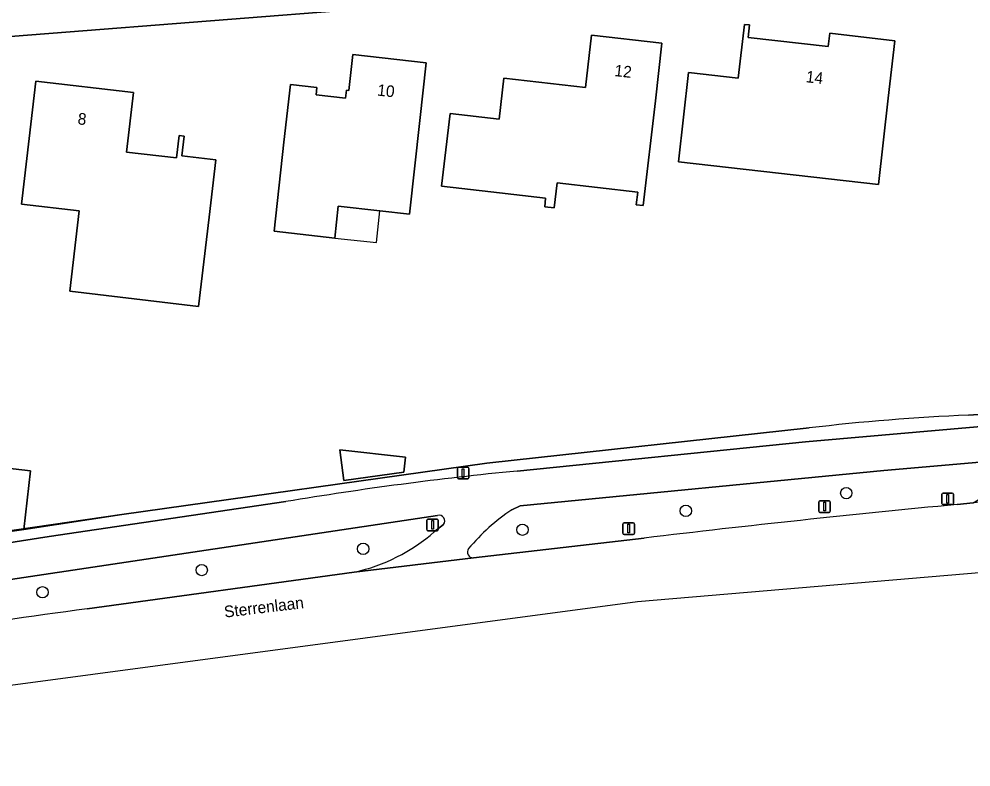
# Model space of a CAD drawing. Extents: x 162396 to 163643, y 386452 to 387406.
# Drawn here: x 163025.4 to 163107.6, y 386495.4 to 386559.9 of the extents above; entities that cross this region are included whole.
import ezdxf

# ---------------------------------------------------------------- set-up
doc = ezdxf.new("R2010")
doc.units = 0
for name, color, linetype in [('IMGEO_Berm_groen', 7, 'Continuous'), ('IMGEO_Boom', 7, 'Continuous'), ('IMGEO_Erf', 7, 'Continuous'), ('IMGEO_Fietspad_gesloten', 7, 'Continuous'), ('IMGEO_Groenvoorziening', 7, 'Continuous'), ('IMGEO_Lichtmast', 7, 'Continuous'), ('IMGEO_Muur', 7, 'Continuous'), ('IMGEO_Openbare_ruimte_label', 7, 'Continuous'), ('IMGEO_Pand', 7, 'Continuous'), ('IMGEO_Pand_nummerreeks', 7, 'Continuous'), ('IMGEO_Pand_overbouw', 7, 'Continuous'), ('IMGEO_Rijbaan_regionaal_gesloten', 7, 'Continuous'), ('IMGEO_Verkeersbordpaal', 7, 'Continuous'), ('IMGEO_Voetpad_open', 7, 'Continuous')]:
    doc.layers.add(name, color=color, linetype=linetype)

msp = doc.modelspace()

# ---------------------------------------------------------------- linework, layer by layer
at = {"layer": 'IMGEO_Berm_groen'}
for points in [[(163106.385, 386518.017), (163107.763, 386518.15), (163114.445, 386522.175)], [(163110.988, 386521.896), (163100.034, 386520.946), (163068.628, 386517.907), (163067.923, 386517.561)], [(163061.515, 386517.072), (163009.447, 386509.267), (162981.956, 386504.674), (162981.406, 386504.589), (162980.856, 386504.506), (162990.918, 386502.971), (163002.009, 386504.755)], [(163061.24, 386515.671), (163062.026, 386516.295)], [(163064.609, 386513.42), (163079.34, 386515.118)], [(163031.252, 386509.003), (163054.32, 386512.182)]]:
    msp.add_lwpolyline(points, dxfattribs=at)
for centre, radius, start, end in [((163222.591, 385306.317), 1217.26, 95.478115, 96.758428), ((163061.642, 386516.599), 0.49, 321.66967, 104.99278), ((163078.016, 386502.57), 18.072, 123.95183, 139.90713), ((163051.071, 386527.234), 15.399, 282.18218, 311.33146), ((163064.576, 386513.908), 0.489, 141.9636, 273.8643), ((163203.567, 385220.017), 1300.453, 97.614313, 98.916261)]:
    msp.add_arc(centre, radius, start, end, dxfattribs=at)
at = {"layer": 'IMGEO_Boom'}
for centre in [(163096.797, 386518.996), (163082.944, 386517.469), (163068.839, 386515.839), (163055.088, 386514.185), (163041.148, 386512.357), (163027.399, 386510.439)]:
    msp.add_circle(centre, 0.489, dxfattribs=at)
at = {"layer": 'IMGEO_Erf'}
for points in [[(163139.616, 386567.455), (163000, 386556.492), (162997.872, 386556.325)], [(163107.365, 386525.735), (163121.414, 386526.667), (163132.716, 386528.091), (163132.616, 386530.652), (163183.884, 386534.66), (163239.582, 386537.387), (163241.901, 386539.593), (163243.313, 386542.596), (163219.905, 386556.9)], [(162956.539, 386527.481), (162966.805, 386516.396), (162974.368, 386508.176), (162997.635, 386511.833), (163018.062, 386514.753), (163018.871, 386521.771), (163026.358, 386520.908), (163025.775, 386515.854), (163034.262, 386517.143), (163065.757, 386521.573), (163093.59, 386524.62)]]:
    msp.add_lwpolyline(points, dxfattribs=at)
for points in [[(163082.311, 386547.598), (163083.189, 386555.309), (163087.476, 386554.821), (163088.006, 386559.453), (163088.447, 386559.403), (163088.324, 386558.334), (163095.242, 386557.543), (163095.372, 386558.687), (163100.995, 386558.044), (163100.427, 386553.077), (163099.576, 386545.625)], [(163079.274, 386543.815), (163078.665, 386543.885), (163078.79, 386544.973), (163071.837, 386545.77), (163071.59, 386543.621), (163070.758, 386543.716), (163070.842, 386544.448), (163066.099, 386544.993), (163061.853, 386545.481), (163062.59, 386551.77), (163066.821, 386551.284), (163067.227, 386554.82), (163074.295, 386554.009), (163074.812, 386558.52), (163080.882, 386557.824), (163080.312, 386552.857)], [(163059.072, 386543.081), (163056.528, 386543.364), (163052.938, 386543.763), (163052.632, 386541.015), (163047.391, 386541.597), (163048.246, 386549.291), (163048.798, 386554.26), (163051.094, 386554.005), (163051.024, 386553.379), (163053.569, 386553.096), (163053.644, 386553.771), (163053.841, 386553.749), (163054.185, 386556.844), (163060.523, 386556.14), (163059.971, 386551.171)], [(163042.364, 386547.774), (163041.782, 386542.809), (163040.879, 386535.11), (163029.755, 386536.413), (163030.569, 386543.365), (163025.586, 386543.949), (163026.249, 386549.597), (163026.831, 386554.562), (163035.263, 386553.573), (163034.661, 386548.434), (163038.972, 386547.928), (163039.199, 386549.86), (163039.633, 386549.809), (163039.435, 386548.118)], [(163053.068, 386522.724), (163058.732, 386522.092), (163058.589, 386520.815), (163053.427, 386520.095)]]:
    msp.add_lwpolyline(points, close=True, dxfattribs=at)
msp.add_arc((163115.529, 386339.232), 186.681, 92.50635, 96.74894, dxfattribs=at)
at = {"layer": 'IMGEO_Fietspad_gesloten'}
for points in [[(163115.339, 386525.357), (163093.275, 386523.436), (163068.381, 386520.901)], [(163067.923, 386517.561), (163068.628, 386517.907), (163100.034, 386520.946), (163110.988, 386521.896)], [(163048.408, 386518.26), (163027.988, 386515.245), (163001.325, 386511.092), (162980.409, 386507.615), (162974.515, 386506.796), (162968.519, 386506.351), (162961.705, 386505.754), (162956.199, 386504.828)], [(162980.856, 386504.506), (162981.406, 386504.589), (162981.956, 386504.674), (163009.447, 386509.267), (163061.515, 386517.072)], [(163062.026, 386516.295), (163061.24, 386515.671)], [(163054.32, 386512.182), (163064.609, 386513.42)]]:
    msp.add_lwpolyline(points, dxfattribs=at)
for centre, radius, start, end in [((163096.399, 386232.165), 290.092, 95.54245, 99.52243), ((163061.642, 386516.599), 0.49, 321.66967, 104.99278), ((163078.016, 386502.57), 18.072, 123.95183, 139.90713), ((163051.071, 386527.234), 15.399, 282.18218, 311.33146), ((163064.576, 386513.908), 0.489, 141.9636, 273.8643)]:
    msp.add_arc(centre, radius, start, end, dxfattribs=at)
at = {"layer": 'IMGEO_Groenvoorziening'}
for points in [[(163130.826, 386526.923), (163133.263, 386527.23), (163133.027, 386530.235), (163183.936, 386534.334), (163217.254, 386535.858), (163239.82, 386537.047), (163242.352, 386539.4), (163243.688, 386542.308), (163243.313, 386542.596), (163241.901, 386539.593), (163239.582, 386537.387), (163183.884, 386534.66), (163132.616, 386530.652), (163132.716, 386528.091), (163121.414, 386526.667), (163107.365, 386525.735)], [(163068.381, 386520.901), (163093.275, 386523.436), (163115.339, 386525.357)], [(163093.59, 386524.62), (163065.757, 386521.573), (163034.262, 386517.143), (163025.775, 386515.854), (163018.062, 386514.753), (162997.635, 386511.833), (162974.368, 386508.176), (162974.515, 386506.796), (162980.409, 386507.615), (163001.325, 386511.092), (163027.988, 386515.245), (163048.408, 386518.26)]]:
    msp.add_lwpolyline(points, dxfattribs=at)
for centre, radius, start, end in [((163115.529, 386339.232), 186.681, 92.50635, 96.74894), ((163096.399, 386232.165), 290.092, 95.54245, 99.52243)]:
    msp.add_arc(centre, radius, start, end, dxfattribs=at)
at = {"layer": 'IMGEO_Lichtmast'}
for p, q in [((163105.062, 386518.106), (163105.062, 386518.906)), ((163105.062, 386518.906), (163105.062, 386518.106)), ((163105.162, 386519.006), (163105.952, 386519.006)), ((163105.952, 386519.006), (163105.162, 386519.006)), ((163106.052, 386518.906), (163106.052, 386518.106)), ((163106.052, 386518.106), (163106.052, 386518.906)), ((163105.952, 386518.006), (163105.162, 386518.006)), ((163105.162, 386518.006), (163105.952, 386518.006))]:
    msp.add_line(p, q, dxfattribs=at)
msp.add_lwpolyline([(163105.482, 386518.881), (163105.632, 386518.881), (163105.632, 386518.131), (163105.482, 386518.131), (163105.482, 386518.881)], dxfattribs=at)
for centre, start, end in [((163105.162, 386518.906), 90, 180), ((163105.162, 386518.906), 90, 180), ((163105.952, 386518.906), 0, 90), ((163105.952, 386518.906), 360, 90), ((163105.162, 386518.106), 180, 270), ((163105.162, 386518.106), 180, 270), ((163105.952, 386518.106), 270, 0), ((163105.952, 386518.106), 270, 0)]:
    msp.add_arc(centre, 0.1, start, end, dxfattribs=at)
at = {"layer": 'IMGEO_Muur'}
for points in [[(163243.313, 386542.596), (163241.901, 386539.593), (163239.582, 386537.387), (163183.884, 386534.66), (163132.616, 386530.652), (163132.716, 386528.091), (163121.414, 386526.667), (163107.365, 386525.735)], [(163093.59, 386524.62), (163065.757, 386521.573), (163034.262, 386517.143), (162997.635, 386511.833), (162974.368, 386508.176)]]:
    msp.add_lwpolyline(points, dxfattribs=at)
msp.add_arc((163115.529, 386339.232), 186.681, 92.50635, 96.74894, dxfattribs=at)
at = {"layer": 'IMGEO_Pand'}
for points in [[(163083.189, 386555.309), (163082.311, 386547.598), (163099.576, 386545.625), (163100.427, 386553.077), (163100.995, 386558.044), (163095.372, 386558.687), (163095.242, 386557.543), (163088.324, 386558.334), (163088.447, 386559.403), (163088.006, 386559.453), (163087.476, 386554.821)], [(163080.312, 386552.857), (163080.882, 386557.824), (163074.812, 386558.52), (163074.295, 386554.009), (163067.227, 386554.82), (163066.821, 386551.284), (163062.59, 386551.77), (163061.853, 386545.481), (163066.099, 386544.993), (163070.842, 386544.448), (163070.758, 386543.716), (163071.59, 386543.621), (163071.837, 386545.77), (163078.79, 386544.973), (163078.665, 386543.885), (163079.274, 386543.815)], [(163059.971, 386551.171), (163060.523, 386556.14), (163054.185, 386556.844), (163053.841, 386553.749), (163053.644, 386553.771), (163053.569, 386553.096), (163051.024, 386553.379), (163051.094, 386554.005), (163048.798, 386554.26), (163048.246, 386549.291), (163047.391, 386541.597), (163052.632, 386541.015), (163052.938, 386543.763), (163056.528, 386543.364), (163059.072, 386543.081)], [(163026.249, 386549.597), (163025.586, 386543.949), (163030.569, 386543.365), (163029.755, 386536.413), (163040.879, 386535.11), (163041.782, 386542.809), (163042.364, 386547.774), (163039.435, 386548.118), (163039.633, 386549.809), (163039.199, 386549.86), (163038.972, 386547.928), (163034.661, 386548.434), (163035.263, 386553.573), (163026.831, 386554.562)], [(163053.068, 386522.724), (163053.427, 386520.095), (163058.589, 386520.815), (163058.732, 386522.092)], [(163018.871, 386521.771), (163018.062, 386514.753), (163025.775, 386515.854), (163026.358, 386520.908)]]:
    msp.add_lwpolyline(points, close=True, dxfattribs=at)
at = {"layer": 'IMGEO_Pand_overbouw'}
msp.add_lwpolyline([(163056.528, 386543.364), (163052.938, 386543.763), (163052.632, 386541.015), (163056.223, 386540.616)], close=True, dxfattribs=at)
at = {"layer": 'IMGEO_Rijbaan_regionaal_gesloten'}
for points in [[(163181, 386524.045), (163176.912, 386523.837), (163149.964, 386521.933), (163135.87, 386520.803), (163132.995, 386520.565), (163129.649, 386520.259), (163107.763, 386518.15), (163106.385, 386518.017)], [(162974.454, 386495.361), (162984.689, 386497.111), (163078.776, 386509.651), (163151.019, 386515.766)], [(163079.34, 386515.118), (163064.609, 386513.42), (163054.32, 386512.182), (163031.252, 386509.003)]]:
    msp.add_lwpolyline(points, dxfattribs=at)
for centre, radius, start, end in [((163222.591, 385306.317), 1217.26, 95.478115, 96.758428), ((163203.567, 385220.017), 1300.453, 97.614313, 98.916261)]:
    msp.add_arc(centre, radius, start, end, dxfattribs=at)
at = {"layer": 'IMGEO_Verkeersbordpaal'}
for p, q in [((163063.32, 386521.228), (163064.11, 386521.228)), ((163064.11, 386521.228), (163063.32, 386521.228)), ((163063.22, 386520.328), (163063.22, 386521.128)), ((163063.22, 386521.128), (163063.22, 386520.328)), ((163064.21, 386521.128), (163064.21, 386520.328)), ((163064.21, 386520.328), (163064.21, 386521.128)), ((163064.11, 386520.228), (163063.32, 386520.228)), ((163063.32, 386520.228), (163064.11, 386520.228)), ((163094.429, 386517.433), (163094.429, 386518.233)), ((163094.429, 386518.233), (163094.429, 386517.433)), ((163094.529, 386518.333), (163095.319, 386518.333)), ((163095.319, 386518.333), (163094.529, 386518.333)), ((163095.419, 386518.233), (163095.419, 386517.433)), ((163095.419, 386517.433), (163095.419, 386518.233)), ((163095.319, 386517.333), (163094.529, 386517.333)), ((163094.529, 386517.333), (163095.319, 386517.333)), ((163060.581, 386515.851), (163060.581, 386516.651)), ((163060.581, 386516.651), (163060.581, 386515.851)), ((163060.681, 386516.751), (163061.471, 386516.751)), ((163061.471, 386516.751), (163060.681, 386516.751)), ((163061.571, 386516.651), (163061.571, 386515.851)), ((163061.571, 386515.851), (163061.571, 386516.651)), ((163077.517, 386515.53), (163077.517, 386516.33)), ((163077.517, 386516.33), (163077.517, 386515.53)), ((163077.617, 386516.43), (163078.407, 386516.43)), ((163078.407, 386516.43), (163077.617, 386516.43)), ((163078.507, 386516.33), (163078.507, 386515.53)), ((163078.507, 386515.53), (163078.507, 386516.33)), ((163061.471, 386515.751), (163060.681, 386515.751)), ((163060.681, 386515.751), (163061.471, 386515.751)), ((163078.407, 386515.43), (163077.617, 386515.43)), ((163077.617, 386515.43), (163078.407, 386515.43))]:
    msp.add_line(p, q, dxfattribs=at)
for points in [[(163063.64, 386521.103), (163063.79, 386521.103), (163063.79, 386520.353), (163063.64, 386520.353), (163063.64, 386521.103)], [(163094.849, 386518.208), (163094.999, 386518.208), (163094.999, 386517.458), (163094.849, 386517.458), (163094.849, 386518.208)], [(163061.001, 386516.626), (163061.151, 386516.626), (163061.151, 386515.876), (163061.001, 386515.876), (163061.001, 386516.626)], [(163077.937, 386516.305), (163078.087, 386516.305), (163078.087, 386515.555), (163077.937, 386515.555), (163077.937, 386516.305)]]:
    msp.add_lwpolyline(points, dxfattribs=at)
for centre, start, end in [((163063.32, 386521.128), 90, 180), ((163063.32, 386521.128), 90, 180), ((163064.11, 386521.128), 0, 90), ((163064.11, 386521.128), 360, 90), ((163063.32, 386520.328), 180, 270), ((163063.32, 386520.328), 180, 270), ((163064.11, 386520.328), 270, 0), ((163064.11, 386520.328), 270, 0), ((163094.529, 386518.233), 90, 180), ((163094.529, 386518.233), 90, 180), ((163095.319, 386518.233), 0, 90), ((163095.319, 386518.233), 360, 90), ((163094.529, 386517.433), 180, 270), ((163094.529, 386517.433), 180, 270), ((163095.319, 386517.433), 270, 0), ((163095.319, 386517.433), 270, 0), ((163060.681, 386516.651), 90, 180), ((163060.681, 386516.651), 90, 180), ((163061.471, 386516.651), 0, 90), ((163061.471, 386516.651), 360, 90), ((163077.617, 386516.33), 90, 180), ((163077.617, 386516.33), 90, 180), ((163078.407, 386516.33), 0, 90), ((163078.407, 386516.33), 360, 90), ((163060.681, 386515.851), 180, 270), ((163060.681, 386515.851), 180, 270), ((163061.471, 386515.851), 270, 0), ((163061.471, 386515.851), 270, 0), ((163077.617, 386515.53), 180, 270), ((163077.617, 386515.53), 180, 270), ((163078.407, 386515.53), 270, 0), ((163078.407, 386515.53), 270, 0)]:
    msp.add_arc(centre, 0.1, start, end, dxfattribs=at)
at = {"layer": 'IMGEO_Voetpad_open'}
msp.add_lwpolyline([(162997.872, 386556.325), (163000, 386556.492), (163139.616, 386567.455)], dxfattribs=at)

# ---------------------------------------------------------------- texts
at = {"layer": 'IMGEO_Openbare_ruimte_label'}
msp.add_text('Sterrenlaan', height=1, rotation=6.83367, dxfattribs=at).set_placement((163043.142, 386508.249))
at = {"layer": 'IMGEO_Pand_nummerreeks'}
for s, rotation, p in [('12', 353.4589, (163076.74, 386554.998)), ('14', 353.47716, (163093.271, 386554.467)), ('10', 353.66309, (163056.264, 386553.313)), ('8', 353.31027, (163030.395, 386550.841))]:
    msp.add_text(s, height=1, rotation=rotation, dxfattribs=at).set_placement(p)

doc.saveas('drawing.dxf')
